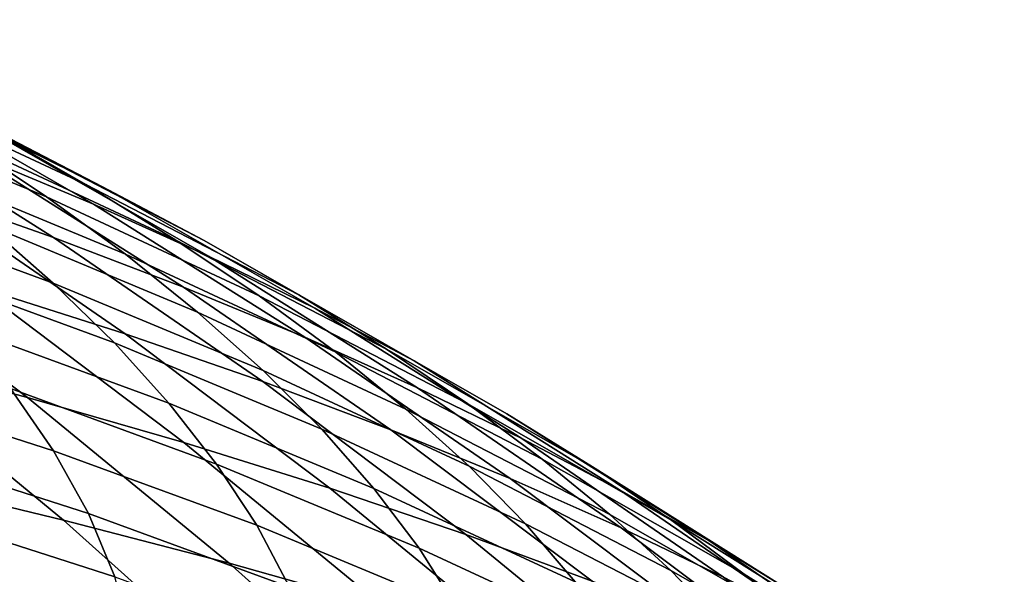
# Model space of a CAD drawing. Header units: metres. Extents: x -166 to 33, y -71 to 34.
# Tile 331 of 332: x 20.56 to 23.91, y 16.48 to 18.37. Entities that reach past the tile are written whole.
import ezdxf

# ---------------------------------------------------------------- set-up
doc = ezdxf.new("R2010")
doc.units = ezdxf.units.M
doc.layers.add('solid_12208131', color=7, linetype='CONTINUOUS')

msp = doc.modelspace()

# ---------------------------------------------------------------- linework, layer by layer
at = {"layer": 'solid_12208131'}
for points in [[(20.814703, 17.738518, 57.517078), (20.395948, 17.913601, 53.403282), (19.652994, 18.339767, 53.500423), (20.078379, 18.16054, 57.608372)], [(20.048775, 18.150839, 74.176483), (20.788153, 17.806082, 74.102455), (20.458633, 17.994284, 70.003242), (19.711866, 18.342688, 70.082191)], [(20.476004, 17.979471, 61.715111), (19.73, 18.366659, 61.802837), (20.105881, 18.181456, 65.903473), (20.844843, 17.798267, 65.82106)], [(20.678541, 17.625793, 49.186935), (20.204012, 17.79274, 45.06311), (19.466583, 18.258137, 45.170494), (19.947248, 18.086834, 49.287811)], [(19.916521, 18.070538, 82.431641), (20.654234, 17.763756, 82.365784), (20.362892, 17.957895, 78.270851), (19.617483, 18.26803, 78.341415)], [(20.458633, 17.994284, 70.003242), (21.190443, 17.61504, 69.925873), (20.844843, 17.798267, 65.82106), (20.105881, 18.181456, 65.903473)], [(20.362892, 17.957895, 78.270851), (21.094797, 17.6168, 78.201569), (20.788153, 17.806082, 74.102455), (20.048775, 18.150839, 74.176483)], [(21.205555, 17.561609, 61.629318), (20.814703, 17.738518, 57.517078), (20.078379, 18.16054, 57.608372), (20.476004, 17.979471, 61.715111)], [(20.192879, 17.871731, 86.522995), (20.922813, 17.568323, 86.461761), (20.654234, 17.763756, 82.365784), (19.916521, 18.070538, 82.431641)], [(21.120928, 17.45697, 53.308495), (20.678541, 17.625793, 49.186935), (19.947248, 18.086834, 49.287811), (20.395948, 17.913601, 53.403282)], [(20.788153, 17.806082, 74.102455), (21.512722, 17.430803, 74.029915), (21.190443, 17.61504, 69.925873), (20.458633, 17.994284, 70.003242)], [(21.205555, 17.561609, 61.629318), (20.476004, 17.979471, 61.715111), (20.844843, 17.798267, 65.82106), (21.567509, 17.384714, 65.740463)], [(20.921917, 17.297131, 44.958569), (20.419323, 17.457394, 40.82616), (19.695637, 17.957586, 40.937454), (20.204012, 17.79274, 45.06311)], [(19.951616, 17.736258, 94.762428), (20.677469, 17.46978, 94.70945), (20.446554, 17.671511, 90.615768), (19.71262, 17.941067, 90.673332)], [(20.654234, 17.763756, 82.365784), (21.378582, 17.426348, 82.301117), (21.094797, 17.6168, 78.201569), (20.362892, 17.957895, 78.270851)], [(21.533211, 17.286331, 57.427994), (21.120928, 17.45697, 53.308495), (20.395948, 17.913601, 53.403282), (20.814703, 17.738518, 57.517078)], [(20.446554, 17.671511, 90.615768), (21.168627, 17.371502, 90.559135), (20.922813, 17.568323, 86.461761), (20.192879, 17.871731, 86.522995)], [(21.094797, 17.6168, 78.201569), (21.812042, 17.245512, 78.133675), (21.512722, 17.430803, 74.029915), (20.788153, 17.806082, 74.102455)], [(19.881506, 17.615427, 36.695435), (20.589703, 17.080799, 36.580601), (20.021589, 17.231779, 32.449558), (19.308081, 17.771126, 32.571106)], [(21.390472, 17.134827, 49.088734), (20.921917, 17.297131, 44.958569), (20.204012, 17.79274, 45.06311), (20.678541, 17.625793, 49.186935)], [(21.190443, 17.61504, 69.925873), (21.906115, 17.205744, 69.850212), (21.567509, 17.384714, 65.740463), (20.844843, 17.798267, 65.82106)], [(20.16787, 17.529814, 98.852013), (20.885544, 17.266438, 98.803482), (20.677469, 17.46978, 94.70945), (19.951616, 17.736258, 94.762428)], [(20.922813, 17.568323, 86.461761), (21.639523, 17.234629, 86.401642), (21.378582, 17.426348, 82.301117), (20.654234, 17.763756, 82.365784)], [(21.917454, 17.113878, 61.545601), (21.533211, 17.286331, 57.427994), (20.814703, 17.738518, 57.517078), (21.205555, 17.561609, 61.629318)], [(20.677469, 17.46978, 94.70945), (21.391592, 17.173197, 94.657318), (21.168627, 17.371502, 90.559135), (20.446554, 17.671511, 90.615768)], [(21.122074, 16.927555, 40.71809), (20.589703, 17.080799, 36.580601), (19.881506, 17.615427, 36.695435), (20.419323, 17.457394, 40.82616)], [(21.82671, 16.970695, 53.216213), (21.390472, 17.134827, 49.088734), (20.678541, 17.625793, 49.186935), (21.120928, 17.45697, 53.308495)], [(21.378582, 17.426348, 82.301117), (22.088421, 17.059074, 82.237747), (21.812042, 17.245512, 78.133675), (21.094797, 17.6168, 78.201569)], [(21.512722, 17.430803, 74.029915), (22.221312, 17.025787, 73.958969), (21.906115, 17.205744, 69.850212), (21.190443, 17.61504, 69.925873)], [(21.168627, 17.371502, 90.559135), (21.877619, 17.041546, 90.503525), (21.639523, 17.234629, 86.401642), (20.922813, 17.568323, 86.461761)], [(21.917454, 17.113878, 61.545601), (21.205555, 17.561609, 61.629318), (21.567509, 17.384714, 65.740463), (22.272694, 16.941597, 65.661819)], [(20.361412, 17.321634, 102.943024), (21.070814, 17.061386, 102.898918), (20.885544, 17.266438, 98.803482), (20.16787, 17.529814, 98.852013)], [(20.885544, 17.266438, 98.803482), (21.591619, 16.973307, 98.75573), (21.391592, 17.173197, 94.657318), (20.677469, 17.46978, 94.70945)], [(21.619051, 16.77215, 44.857052), (21.122074, 16.927555, 40.71809), (20.419323, 17.457394, 40.82616), (20.921917, 17.297131, 44.958569)], [(22.232693, 16.80479, 57.34127), (21.82671, 16.970695, 53.216213), (21.120928, 17.45697, 53.308495), (21.533211, 17.286331, 57.427994)], [(21.812042, 17.245512, 78.133675), (22.51347, 16.844803, 78.067276), (22.221312, 17.025787, 73.958969), (21.512722, 17.430803, 74.029915)], [(21.639523, 17.234629, 86.401642), (22.341877, 16.871395, 86.342728), (22.088421, 17.059074, 82.237747), (21.378582, 17.426348, 82.301117)], [(20.021589, 17.231779, 32.449558), (20.712568, 16.663116, 32.331844), (20.116789, 16.80723, 28.204693), (19.420746, 17.380804, 28.328657)], [(21.391592, 17.173197, 94.657318), (22.092777, 16.847006, 94.60614), (21.877619, 17.041546, 90.503525), (21.168627, 17.371502, 90.559135)], [(21.906115, 17.205744, 69.850212), (22.604473, 16.767189, 69.776382), (22.272694, 16.941597, 65.661819), (21.567509, 17.384714, 65.740463)], [(19.975607, 17.124802, 111.169037), (20.678164, 16.899834, 111.133842), (20.532093, 17.111637, 107.036819), (19.820972, 17.339424, 107.076897)], [(20.532093, 17.111637, 107.036819), (21.233137, 16.854544, 106.997307), (21.070814, 17.061386, 102.898918), (20.361412, 17.321634, 102.943024)], [(22.081804, 16.614761, 48.99337), (21.619051, 16.77215, 44.857052), (20.921917, 17.297131, 44.958569), (21.390472, 17.134827, 49.088734)], [(21.070814, 17.061386, 102.898918), (21.768749, 16.771736, 102.855537), (21.591619, 16.973307, 98.75573), (20.885544, 17.266438, 98.803482)], [(22.610497, 16.637087, 61.464104), (22.232693, 16.80479, 57.34127), (21.533211, 17.286331, 57.427994), (21.917454, 17.113878, 61.545601)], [(20.589703, 17.080799, 36.580601), (21.275539, 16.517115, 36.469395), (20.712568, 16.663116, 32.331844), (20.021589, 17.231779, 32.449558)], [(21.877619, 17.041546, 90.503525), (22.572409, 16.682383, 90.449028), (22.341877, 16.871395, 86.342728), (21.639523, 17.234629, 86.401642)], [(22.088421, 17.059074, 82.237747), (22.782608, 16.662697, 82.175781), (22.51347, 16.844803, 78.067276), (21.812042, 17.245512, 78.133675)], [(22.221312, 17.025787, 73.958969), (22.912762, 16.59182, 73.88974), (22.604473, 16.767189, 69.776382), (21.906115, 17.205744, 69.850212)], [(21.591619, 16.973307, 98.75573), (22.284904, 16.650913, 98.708847), (22.092777, 16.847006, 94.60614), (21.391592, 17.173197, 94.657318)], [(22.512074, 16.455605, 53.126602), (22.081804, 16.614761, 48.99337), (21.390472, 17.134827, 49.088734), (21.82671, 16.970695, 53.216213)], [(20.103292, 16.908417, 115.264206), (20.797194, 16.686291, 115.234116), (20.678164, 16.899834, 111.133842), (19.975607, 17.124802, 111.169037)], [(20.678164, 16.899834, 111.133842), (21.370766, 16.645924, 111.099136), (21.233137, 16.854544, 106.997307), (20.532093, 17.111637, 107.036819)], [(22.610497, 16.637087, 61.464104), (21.917454, 17.113878, 61.545601), (22.272694, 16.941597, 65.661819), (22.959206, 16.469713, 65.585251)], [(21.802635, 16.368921, 40.61343), (21.275539, 16.517115, 36.469395), (20.589703, 17.080799, 36.580601), (21.122074, 16.927555, 40.71809)], [(21.233137, 16.854544, 106.997307), (21.922852, 16.568405, 106.958435), (21.768749, 16.771736, 102.855537), (21.070814, 17.061386, 102.898918)], [(22.092777, 16.847006, 94.60614), (22.779919, 16.491941, 94.555984), (22.572409, 16.682383, 90.449028), (21.877619, 17.041546, 90.503525)], [(22.341877, 16.871395, 86.342728), (23.028744, 16.479378, 86.285118), (22.782608, 16.662697, 82.175781), (22.088421, 17.059074, 82.237747)], [(22.51347, 16.844803, 78.067276), (23.197929, 16.415447, 78.002487), (22.912762, 16.59182, 73.88974), (22.221312, 17.025787, 73.958969)], [(21.768749, 16.771736, 102.855537), (22.454042, 16.453173, 102.812935), (22.284904, 16.650913, 98.708847), (21.591619, 16.973307, 98.75573)], [(22.911936, 16.294712, 57.257053), (22.512074, 16.455605, 53.126602), (21.82671, 16.970695, 53.216213), (22.232693, 16.80479, 57.34127)], [(20.116789, 16.80723, 28.204693), (20.788855, 16.204956, 28.084999), (20.169308, 16.342501, 23.966011), (19.492371, 16.949884, 24.091318)], [(22.294172, 16.218636, 44.758739), (21.802635, 16.368921, 40.61343), (21.122074, 16.927555, 40.71809), (21.619051, 16.77215, 44.857052)], [(22.604473, 16.767189, 69.776382), (23.28434, 16.300163, 69.704506), (22.959206, 16.469713, 65.585251), (22.272694, 16.941597, 65.661819)], [(20.201597, 16.690329, 119.362411), (20.886749, 16.471067, 119.337685), (20.797194, 16.686291, 115.234116), (20.103292, 16.908417, 115.264206)], [(20.797194, 16.686291, 115.234116), (21.481264, 16.435589, 115.20446), (21.370766, 16.645924, 111.099136), (20.678164, 16.899834, 111.133842)], [(22.572409, 16.682383, 90.449028), (23.251877, 16.294758, 90.395737), (23.028744, 16.479378, 86.285118), (22.341877, 16.871395, 86.342728)], [(21.370766, 16.645924, 111.099136), (22.052176, 16.363327, 111.064995), (21.922852, 16.568405, 106.958435), (21.233137, 16.854544, 106.997307)], [(22.284904, 16.650913, 98.708847), (22.9643, 16.299982, 98.662903), (22.779919, 16.491941, 94.555984), (22.092777, 16.847006, 94.60614)], [(22.782608, 16.662697, 82.175781), (23.460001, 16.237982, 82.115303), (23.197929, 16.415447, 78.002487), (22.51347, 16.844803, 78.067276)], [(20.712568, 16.663116, 32.331844), (21.379745, 16.066004, 32.218189), (20.788855, 16.204956, 28.084999), (20.116789, 16.80723, 28.204693)], [(23.283487, 16.132042, 61.384964), (22.911936, 16.294712, 57.257053), (22.232693, 16.80479, 57.34127), (22.610497, 16.637087, 61.464104)], [(22.751307, 16.066429, 48.901016), (22.294172, 16.218636, 44.758739), (21.619051, 16.77215, 44.857052), (22.081804, 16.614761, 48.99337)], [(21.922852, 16.568405, 106.958435), (22.600071, 16.253702, 106.920273), (22.454042, 16.453173, 102.812935), (21.768749, 16.771736, 102.855537)], [(22.912762, 16.59182, 73.88974), (23.585901, 16.129679, 73.82235), (23.28434, 16.300163, 69.704506), (22.604473, 16.767189, 69.776382)], [(20.268089, 16.4706, 123.463684), (20.944391, 16.254227, 123.44458), (20.886749, 16.471067, 119.337685), (20.201597, 16.690329, 119.362411)], [(21.275539, 16.517115, 36.469395), (21.937752, 15.925227, 36.362019), (21.379745, 16.066004, 32.218189), (20.712568, 16.663116, 32.331844)], [(20.886749, 16.471067, 119.337685), (21.562193, 16.223598, 119.313309), (21.481264, 16.435589, 115.20446), (20.797194, 16.686291, 115.234116)], [(22.779919, 16.491941, 94.555984), (23.451906, 16.108742, 94.506935), (23.251877, 16.294758, 90.395737), (22.572409, 16.682383, 90.449028)], [(23.028744, 16.479378, 86.285118), (23.698994, 16.059338, 86.228897), (23.460001, 16.237982, 82.115303), (22.782608, 16.662697, 82.175781)], [(21.481264, 16.435589, 115.20446), (22.15428, 16.156563, 115.175278), (22.052176, 16.363327, 111.064995), (21.370766, 16.645924, 111.099136)], [(22.454042, 16.453173, 102.812935), (23.125608, 16.106409, 102.771187), (22.9643, 16.299982, 98.662903), (22.284904, 16.650913, 98.708847)], [(23.283487, 16.132042, 61.384964), (22.610497, 16.637087, 61.464104), (22.959206, 16.469713, 65.585251), (23.625856, 15.969864, 65.510902)], [(23.175793, 15.912518, 53.039822), (22.751307, 16.066429, 48.901016), (22.081804, 16.614761, 48.99337), (22.512074, 16.455605, 53.126602)], [(22.052176, 16.363327, 111.064995), (22.721239, 16.052521, 111.031471), (22.600071, 16.253702, 106.920273), (21.922852, 16.568405, 106.958435)], [(23.197929, 16.415447, 78.002487), (23.864267, 15.958219, 77.939415), (23.585901, 16.129679, 73.82235), (22.912762, 16.59182, 73.88974)], [(22.459751, 15.782336, 40.512375), (21.937752, 15.925227, 36.362019), (21.275539, 16.517115, 36.469395), (21.802635, 16.368921, 40.61343)], [(22.9643, 16.299982, 98.662903), (23.628717, 15.921243, 98.617973), (23.451906, 16.108742, 94.506935), (22.779919, 16.491941, 94.555984)], [(23.251877, 16.294758, 90.395737), (23.914909, 15.879422, 90.343727), (23.698994, 16.059338, 86.228897), (23.028744, 16.479378, 86.285118)]]:
    msp.add_3dface(points, dxfattribs=at)

doc.saveas('drawing.dxf')
